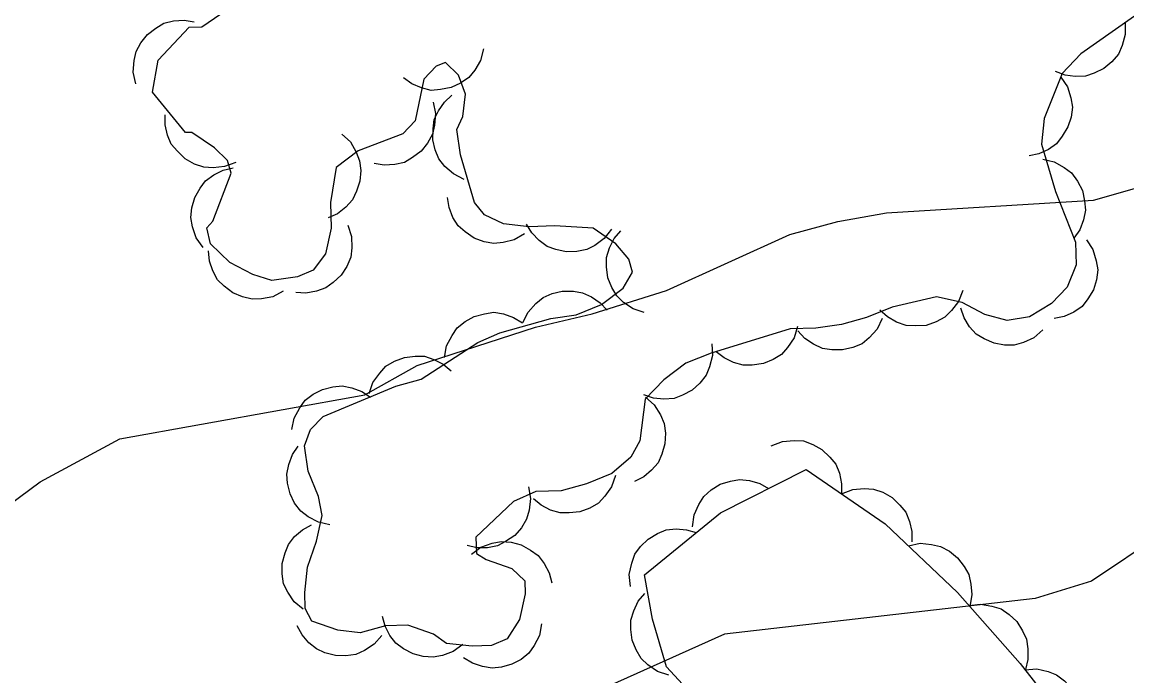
# Model space of a CAD drawing. Extents: x 336540 to 340074, y 5572036 to 5573747.
# Drawn here: x 337511.7 to 337550.66, y 5572854.9 to 5572877.97 of the extents above; entities that cross this region are included whole.
import ezdxf

# ---------------------------------------------------------------- set-up
doc = ezdxf.new("R2010")
doc.units = 0
doc.layers.add('Niveau 1', color=7, linetype='Continuous')
doc.layers.add('Niveau 44', color=7, linetype='Continuous')

msp = doc.modelspace()

# ---------------------------------------------------------------- linework, layer by layer
at = {"layer": 'Niveau 1'}
for points in [[(337510.87, 5572860.67), (337512.33, 5572861.75), (337515.15, 5572863.26), (337523.78, 5572864.82), (337525.63, 5572865.85), (337529.8, 5572867.2), (337531.8, 5572867.67), (337534.42, 5572868.5), (337538.77, 5572870.47), (337540.46, 5572870.93), (337542.18, 5572871.24), (337549.48, 5572871.69), (337551.17, 5572872.17), (337555.42, 5572873.68), (337557.92, 5572874.44), (337563.42, 5572875.78), (337565.36, 5572876.09), (337567.83, 5572876.38), (337570.56, 5572876.56), (337571.84, 5572876.31)], [(337571.84, 5572876.31), (337575.9, 5572874.96), (337578.77, 5572874.16), (337580.06, 5572873.52), (337581.04, 5572872.77), (337581.96, 5572871.74), (337583.13, 5572870.24), (337583.35, 5572869.44), (337583.36, 5572868.13), (337583.15, 5572867.01), (337582.75, 5572866.65), (337580.76, 5572865.77), (337579.17, 5572865.41), (337575.04, 5572864.64), (337572.61, 5572864.51), (337566.25, 5572863), (337562.87, 5572862.83), (337554.84, 5572861.07), (337551.87, 5572859.89), (337549.41, 5572858.24), (337547.43, 5572857.63), (337536.47, 5572856.37), (337530.52, 5572853.7)]]:
    msp.add_lwpolyline(points, dxfattribs=at)
at = {"layer": 'Niveau 44'}
for points in [[(337516.3, 5572875.5), (337516.5, 5572876.63), (337517.59, 5572877.79), (337518.04, 5572877.8), (337518.71, 5572878.26)], [(337551.36, 5572878.48), (337549.03, 5572876.85), (337548.38, 5572876.16), (337547.74, 5572874.57), (337547.65, 5572873.66), (337548.14, 5572871.99), (337548.85, 5572870.2), (337548.87, 5572869.41), (337548.55, 5572868.62), (337548, 5572868.04), (337547.23, 5572867.57), (337546.44, 5572867.44), (337545.65, 5572867.65), (337544.85, 5572868.08), (337543.94, 5572868.28), (337542.38, 5572867.91), (337541.48, 5572867.55), (337540.59, 5572867.3), (337539.69, 5572867.17), (337538.79, 5572867.15), (337536, 5572866.29)], [(337515.71, 5572875.79), (337515.62, 5572876.2), (337515.65, 5572876.61), (337515.72, 5572876.93), (337515.89, 5572877.24), (337516.12, 5572877.53), (337516.42, 5572877.76), (337516.7, 5572877.93), (337517.04, 5572878.01), (337517.41, 5572878.04), (337517.77, 5572877.98)], [(337550.6, 5572877.95), (337550.6, 5572877.53), (337550.49, 5572877.14), (337550.36, 5572876.84), (337550.13, 5572876.57), (337549.85, 5572876.33), (337549.5, 5572876.17), (337549.2, 5572876.06), (337548.84, 5572876.05), (337548.48, 5572876.1), (337548.14, 5572876.23)], [(337527.97, 5572877.03), (337527.87, 5572876.62), (337527.66, 5572876.27), (337527.45, 5572876.01), (337527.16, 5572875.81), (337526.83, 5572875.66), (337526.45, 5572875.59), (337526.12, 5572875.56), (337525.78, 5572875.65), (337525.44, 5572875.79), (337525.15, 5572876)], [(337536, 5572866.29), (337535.1, 5572865.93), (337534.33, 5572865.35), (337533.67, 5572864.66), (337533.48, 5572863.19), (337533.16, 5572862.62), (337532.49, 5572862.04), (337531.6, 5572861.68), (337530.71, 5572861.43), (337529.81, 5572861.41), (337529.03, 5572861.06), (337527.7, 5572859.79), (337527.72, 5572859.22), (337528.06, 5572859.01), (337528.97, 5572858.69), (337529.43, 5572858.25), (337529.44, 5572857.8), (337529.24, 5572856.89), (337528.8, 5572856.21), (337528.25, 5572855.97), (337527.57, 5572855.95), (337526.67, 5572856.04), (337526.21, 5572856.37), (337525.3, 5572856.69), (337524.51, 5572856.67), (337523.62, 5572856.42), (337522.83, 5572856.51), (337521.92, 5572856.83), (337521.68, 5572857.28), (337521.67, 5572857.84), (337521.76, 5572858.74), (337522.08, 5572859.65), (337522.28, 5572860.56), (337522.15, 5572861.23), (337521.79, 5572862.12), (337521.66, 5572863.02), (337521.87, 5572863.59), (337522.31, 5572864.05), (337524.88, 5572865.12), (337525.77, 5572865.37), (337527.77, 5572866.66), (337528.55, 5572867.01), (337530.34, 5572867.51), (337531.24, 5572867.64), (337532.13, 5572868), (337532.9, 5572868.58), (337533.23, 5572869.15), (337533.1, 5572869.6), (337532.64, 5572870.15), (337531.84, 5572870.7), (337530.49, 5572870.78), (337529.58, 5572870.75), (337528.68, 5572870.85), (337528, 5572871.17), (337527.65, 5572871.61), (337527.16, 5572873.29), (337527.03, 5572874.18), (337527.24, 5572874.64), (337527.33, 5572875.43), (337527.09, 5572876.1), (337526.63, 5572876.54), (337526.3, 5572876.42), (337525.86, 5572875.96), (337525.56, 5572874.49), (337525.12, 5572874.03), (337523.55, 5572873.43), (337522.78, 5572872.84), (337522.58, 5572871.6), (337522.6, 5572870.7), (337522.4, 5572869.79), (337521.96, 5572869.22), (337521.41, 5572868.98), (337520.51, 5572868.85), (337519.83, 5572869.06), (337519.03, 5572869.49), (337518.34, 5572870.15), (337518.21, 5572870.71), (337518.43, 5572870.94), (337519.07, 5572872.64), (337518.94, 5572873.09), (337518.48, 5572873.53), (337517.68, 5572874.07), (337517.46, 5572874.07), (337516.3, 5572875.5)], [(337548.33, 5572876.03), (337548.56, 5572875.69), (337548.68, 5572875.3), (337548.74, 5572874.97), (337548.69, 5572874.62), (337548.58, 5572874.27), (337548.38, 5572873.94), (337548.18, 5572873.68), (337547.9, 5572873.48), (337547.56, 5572873.32), (337547.21, 5572873.25)], [(337526.19, 5572875.15), (337526.28, 5572874.74), (337526.24, 5572874.33), (337526.17, 5572874.01), (337526, 5572873.7), (337525.77, 5572873.42), (337525.47, 5572873.19), (337525.18, 5572873.02), (337524.84, 5572872.94), (337524.47, 5572872.92), (337524.12, 5572872.98)], [(337527.29, 5572872.42), (337526.91, 5572872.61), (337526.61, 5572872.88), (337526.4, 5572873.14), (337526.26, 5572873.46), (337526.18, 5572873.82), (337526.19, 5572874.2), (337526.23, 5572874.53), (337526.38, 5572874.84), (337526.59, 5572875.15), (337526.85, 5572875.39)], [(337519.23, 5572873.02), (337518.84, 5572872.87), (337518.44, 5572872.83), (337518.11, 5572872.85), (337517.78, 5572872.96), (337517.45, 5572873.14), (337517.18, 5572873.41), (337516.96, 5572873.66), (337516.83, 5572873.98), (337516.74, 5572874.34), (337516.74, 5572874.7)], [(337522.97, 5572874.02), (337523.28, 5572873.74), (337523.48, 5572873.38), (337523.6, 5572873.08), (337523.64, 5572872.73), (337523.61, 5572872.36), (337523.49, 5572872), (337523.35, 5572871.7), (337523.11, 5572871.44), (337522.82, 5572871.21), (337522.49, 5572871.06)], [(337518.08, 5572870.02), (337517.84, 5572870.36), (337517.71, 5572870.75), (337517.65, 5572871.07), (337517.69, 5572871.42), (337517.79, 5572871.78), (337517.98, 5572872.11), (337518.17, 5572872.37), (337518.46, 5572872.58), (337518.79, 5572872.74), (337519.14, 5572872.83)], [(337547.69, 5572873.13), (337548.09, 5572873.04), (337548.45, 5572872.84), (337548.71, 5572872.65), (337548.92, 5572872.36), (337549.09, 5572872.03), (337549.17, 5572871.66), (337549.2, 5572871.33), (337549.13, 5572870.99), (337549, 5572870.64), (337548.79, 5572870.34)], [(337529.41, 5572870.5), (337529.05, 5572870.29), (337528.66, 5572870.19), (337528.33, 5572870.16), (337527.99, 5572870.22), (337527.64, 5572870.35), (337527.32, 5572870.57), (337527.08, 5572870.78), (337526.89, 5572871.08), (337526.76, 5572871.43), (337526.7, 5572871.78)], [(337523.19, 5572870.81), (337523.32, 5572870.41), (337523.33, 5572870.01), (337523.29, 5572869.68), (337523.15, 5572869.35), (337522.95, 5572869.04), (337522.67, 5572868.78), (337522.41, 5572868.59), (337522.08, 5572868.47), (337521.71, 5572868.41), (337521.35, 5572868.43)], [(337532.48, 5572870.66), (337532.23, 5572870.33), (337531.9, 5572870.09), (337531.61, 5572869.94), (337531.26, 5572869.87), (337530.89, 5572869.86), (337530.52, 5572869.94), (337530.21, 5572870.05), (337529.93, 5572870.26), (337529.67, 5572870.53), (337529.49, 5572870.84)], [(337533.64, 5572867.72), (337533.25, 5572867.85), (337532.91, 5572868.08), (337532.67, 5572868.31), (337532.49, 5572868.61), (337532.35, 5572868.95), (337532.31, 5572869.33), (337532.31, 5572869.66), (337532.41, 5572870), (337532.58, 5572870.33), (337532.81, 5572870.6)], [(337549.23, 5572870.29), (337549.46, 5572869.94), (337549.58, 5572869.55), (337549.63, 5572869.23), (337549.59, 5572868.88), (337549.48, 5572868.52), (337549.28, 5572868.2), (337549.08, 5572867.94), (337548.79, 5572867.74), (337548.45, 5572867.58), (337548.1, 5572867.51)], [(337520.91, 5572868.48), (337520.54, 5572868.28), (337520.14, 5572868.21), (337519.81, 5572868.19), (337519.47, 5572868.27), (337519.13, 5572868.42), (337518.83, 5572868.65), (337518.59, 5572868.88), (337518.43, 5572869.19), (337518.31, 5572869.54), (337518.27, 5572869.9)], [(337529.36, 5572867.37), (337529.54, 5572867.74), (337529.81, 5572868.04), (337530.07, 5572868.25), (337530.39, 5572868.39), (337530.75, 5572868.47), (337531.14, 5572868.47), (337531.46, 5572868.42), (337531.78, 5572868.27), (337532.08, 5572868.06), (337532.33, 5572867.8)], [(337544.87, 5572868.5), (337544.72, 5572868.11), (337544.48, 5572867.79), (337544.24, 5572867.56), (337543.93, 5572867.39), (337543.58, 5572867.27), (337543.2, 5572867.25), (337542.87, 5572867.26), (337542.54, 5572867.38), (337542.22, 5572867.57), (337541.95, 5572867.81)], [(337547.7, 5572867.11), (337547.38, 5572866.83), (337547.01, 5572866.67), (337546.69, 5572866.57), (337546.34, 5572866.57), (337545.98, 5572866.64), (337545.63, 5572866.79), (337545.35, 5572866.96), (337545.11, 5572867.22), (337544.92, 5572867.54), (337544.8, 5572867.88)], [(337526.6, 5572866.14), (337526.67, 5572866.55), (337526.86, 5572866.91), (337527.04, 5572867.18), (337527.32, 5572867.4), (337527.64, 5572867.58), (337528.01, 5572867.68), (337528.33, 5572867.73), (337528.68, 5572867.67), (337529.03, 5572867.55), (337529.34, 5572867.36)], [(337542.03, 5572867.51), (337541.85, 5572867.13), (337541.57, 5572866.83), (337541.32, 5572866.62), (337540.99, 5572866.49), (337540.63, 5572866.4), (337540.25, 5572866.41), (337539.93, 5572866.45), (337539.61, 5572866.6), (337539.3, 5572866.81), (337539.06, 5572867.08)], [(337539.04, 5572867.23), (337538.92, 5572866.83), (337538.69, 5572866.49), (337538.48, 5572866.24), (337538.18, 5572866.06), (337537.84, 5572865.92), (337537.45, 5572865.87), (337537.13, 5572865.86), (337536.79, 5572865.96), (337536.46, 5572866.12), (337536.18, 5572866.34)], [(337536.02, 5572866.62), (337536.04, 5572866.21), (337535.94, 5572865.81), (337535.82, 5572865.51), (337535.6, 5572865.23), (337535.33, 5572864.98), (337534.99, 5572864.81), (337534.69, 5572864.69), (337534.33, 5572864.66), (337533.97, 5572864.7), (337533.62, 5572864.82)], [(337523.94, 5572864.86), (337524.07, 5572865.25), (337524.31, 5572865.58), (337524.53, 5572865.83), (337524.83, 5572866), (337525.18, 5572866.13), (337525.56, 5572866.18), (337525.89, 5572866.18), (337526.22, 5572866.07), (337526.55, 5572865.9), (337526.83, 5572865.67)], [(337521.21, 5572863.59), (337521.29, 5572864), (337521.49, 5572864.36), (337521.68, 5572864.63), (337521.96, 5572864.84), (337522.29, 5572865.01), (337522.66, 5572865.1), (337522.98, 5572865.14), (337523.33, 5572865.07), (337523.68, 5572864.94), (337523.98, 5572864.74)], [(337533.68, 5572864.73), (337533.99, 5572864.46), (337534.21, 5572864.11), (337534.34, 5572863.81), (337534.39, 5572863.46), (337534.37, 5572863.09), (337534.26, 5572862.72), (337534.13, 5572862.42), (337533.9, 5572862.16), (337533.62, 5572861.92), (337533.29, 5572861.76)], [(337538.12, 5572863.02), (337538.51, 5572863.17), (337538.92, 5572863.21), (337539.25, 5572863.19), (337539.58, 5572863.07), (337539.9, 5572862.89), (337540.18, 5572862.62), (337540.39, 5572862.37), (337540.52, 5572862.05), (337540.6, 5572861.68), (337540.6, 5572861.32)], [(337522.55, 5572860.23), (337522.15, 5572860.32), (337521.79, 5572860.51), (337521.53, 5572860.71), (337521.31, 5572860.99), (337521.15, 5572861.32), (337521.06, 5572861.7), (337521.03, 5572862.02), (337521.1, 5572862.36), (337521.23, 5572862.71), (337521.43, 5572863.01)], [(337532.62, 5572861.97), (337532.48, 5572861.57), (337532.25, 5572861.24), (337532.02, 5572860.99), (337531.72, 5572860.82), (337531.37, 5572860.69), (337530.99, 5572860.65), (337530.67, 5572860.65), (337530.33, 5572860.75), (337530, 5572860.92), (337529.73, 5572861.15)], [(337535.54, 5572854.01), (337534.42, 5572855.22), (337533.93, 5572856.9), (337533.65, 5572858.47), (337536.33, 5572860.66), (337539.35, 5572862.18), (337542.14, 5572860.27), (337544.68, 5572857.84), (337546.89, 5572855.34), (337549.01, 5572852.62)], [(337529.56, 5572861.57), (337529.63, 5572861.16), (337529.58, 5572860.75), (337529.49, 5572860.43), (337529.31, 5572860.13), (337529.07, 5572859.86), (337528.75, 5572859.64), (337528.46, 5572859.49), (337528.11, 5572859.42), (337527.74, 5572859.42), (337527.39, 5572859.5)], [(337535.34, 5572860.16), (337535.4, 5572860.58), (337535.56, 5572860.95), (337535.74, 5572861.23), (337536, 5572861.46), (337536.32, 5572861.66), (337536.68, 5572861.77), (337537, 5572861.83), (337537.35, 5572861.79), (337537.71, 5572861.69), (337538.02, 5572861.51)], [(337540.6, 5572861.32), (337540.99, 5572861.48), (337541.39, 5572861.51), (337541.72, 5572861.49), (337542.05, 5572861.38), (337542.38, 5572861.19), (337542.65, 5572860.93), (337542.86, 5572860.68), (337542.99, 5572860.35), (337543.08, 5572859.99), (337543.07, 5572859.63)], [(337521.61, 5572857.25), (337521.29, 5572857.51), (337521.07, 5572857.85), (337520.92, 5572858.15), (337520.87, 5572858.5), (337520.87, 5572858.87), (337520.97, 5572859.24), (337521.09, 5572859.54), (337521.31, 5572859.82), (337521.59, 5572860.06), (337521.91, 5572860.23)], [(337533.15, 5572858.06), (337533.11, 5572858.48), (337533.2, 5572858.88), (337533.31, 5572859.19), (337533.51, 5572859.47), (337533.78, 5572859.73), (337534.11, 5572859.92), (337534.41, 5572860.05), (337534.76, 5572860.09), (337535.13, 5572860.06), (337535.47, 5572859.96)], [(337527.55, 5572859.19), (337527.88, 5572859.44), (337528.27, 5572859.58), (337528.59, 5572859.64), (337528.94, 5572859.62), (337529.3, 5572859.52), (337529.63, 5572859.34), (337529.9, 5572859.15), (337530.11, 5572858.87), (337530.29, 5572858.54), (337530.38, 5572858.19)], [(337542.96, 5572859.49), (337543.37, 5572859.58), (337543.77, 5572859.54), (337544.09, 5572859.47), (337544.4, 5572859.3), (337544.69, 5572859.07), (337544.92, 5572858.76), (337545.09, 5572858.48), (337545.16, 5572858.14), (337545.19, 5572857.77), (337545.13, 5572857.41)], [(337534.5, 5572854.93), (337534.11, 5572855.06), (337533.77, 5572855.29), (337533.53, 5572855.51), (337533.35, 5572855.82), (337533.21, 5572856.16), (337533.17, 5572856.54), (337533.16, 5572856.87), (337533.27, 5572857.2), (337533.43, 5572857.54), (337533.66, 5572857.81)], [(337545.09, 5572857.38), (337545.5, 5572857.43), (337545.9, 5572857.36), (337546.22, 5572857.27), (337546.51, 5572857.07), (337546.78, 5572856.82), (337546.98, 5572856.49), (337547.12, 5572856.2), (337547.17, 5572855.85), (337547.17, 5572855.48), (337547.08, 5572855.13)], [(337527.24, 5572856.01), (337526.9, 5572855.76), (337526.52, 5572855.62), (337526.19, 5572855.56), (337525.84, 5572855.58), (337525.49, 5572855.68), (337525.15, 5572855.86), (337524.88, 5572856.05), (337524.67, 5572856.33), (337524.5, 5572856.66), (337524.41, 5572857)], [(337524.38, 5572856.33), (337524.11, 5572856.02), (337523.77, 5572855.8), (337523.47, 5572855.66), (337523.12, 5572855.61), (337522.75, 5572855.62), (337522.38, 5572855.72), (337522.08, 5572855.85), (337521.81, 5572856.07), (337521.57, 5572856.35), (337521.4, 5572856.67)], [(337530.02, 5572856.74), (337529.95, 5572856.33), (337529.76, 5572855.97), (337529.57, 5572855.7), (337529.3, 5572855.48), (337528.97, 5572855.31), (337528.6, 5572855.21), (337528.28, 5572855.17), (337527.93, 5572855.23), (337527.58, 5572855.35), (337527.27, 5572855.54)], [(337547.06, 5572855.12), (337547.48, 5572855.15), (337547.88, 5572855.05), (337548.18, 5572854.94), (337548.46, 5572854.73), (337548.72, 5572854.45), (337548.9, 5572854.12), (337549.02, 5572853.82), (337549.05, 5572853.46), (337549.02, 5572853.09), (337548.91, 5572852.75)]]:
    msp.add_lwpolyline(points, dxfattribs=at)

doc.saveas('drawing.dxf')
